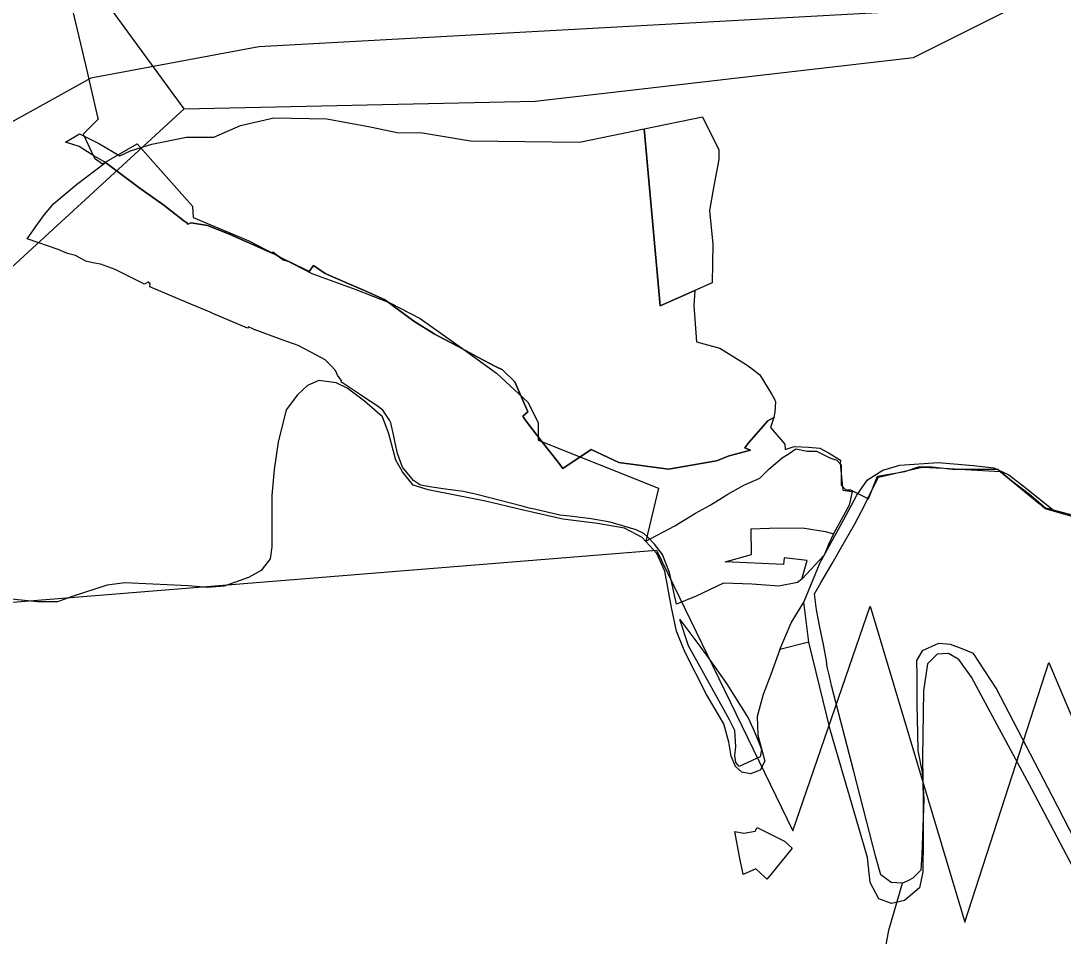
# Model space of a CAD drawing. Extents: x -789162 to -606354, y -1062736 to -945481.
# Drawn here: x -680225 to -679208, y -989892 to -988999 of the extents above; entities that cross this region are included whole.
import ezdxf

# ---------------------------------------------------------------- set-up
doc = ezdxf.new("R2010")
doc.units = 0
for name, color, linetype in [('_SIRSI VZTAHY_CYKLOTRASY MISTNI S', 7, 'Continuous'), ('_SIRSI VZTAHY_OP vodnich zdroju II stupne', 7, 'Continuous'), ('_SIRSI VZTAHY_PRIRODNIHO PARKU', 7, 'Continuous'), ('_SIRSI VZTAHY_SILNICE III TRIDY_STAV', 7, 'Continuous'), ('_SIRSI VZTAHY_USES_NRBK_S', 7, 'Continuous'), ('_SIRSI VZTAHY_USES_RBC_S', 7, 'Continuous')]:
    doc.layers.add(name, color=color, linetype=linetype)

msp = doc.modelspace()

# ---------------------------------------------------------------- linework, layer by layer
at = {"layer": '_SIRSI VZTAHY_CYKLOTRASY MISTNI S'}
for points in [[(-680065.6, -989085.2), (-679723, -989077.5), (-679353.9, -989035), (-679136.2, -988926.1), (-678838.8, -988620.5), (-678745.9, -988535.5)], [(-680258.3, -989261.5), (-680065.6, -989085.2), (-680233.2, -988855.9)], [(-681221.5, -990979.2), (-681030, -990823.5), (-680706.8, -990751.7), (-680473.4, -990619.9), (-680311.9, -989631.8), (-680240.9, -989566.8), (-679604.8, -989515.5), (-679471.5, -989789.3), (-679396.2, -989570.2), (-679303.9, -989878.2), (-679221.8, -989625), (-678766.8, -990700.2)]]:
    msp.add_lwpolyline(points, dxfattribs=at)
at = {"layer": '_SIRSI VZTAHY_OP vodnich zdroju II stupne'}
for points in [[(-680063.4, -989112.8), (-680036.6, -989112.7), (-680010.5, -989101.4), (-679978, -989093.8), (-679926.3, -989094.8), (-679884.1, -989102.7), (-679857.7, -989108), (-679833, -989108.3), (-679786.1, -989116.3), (-679679.7, -989117.6), (-679616.7, -989104.6), (-679604.4, -989241.2), (-679601.1, -989277.2), (-679567.3, -989262.2), (-679568.4, -989276.7), (-679565.7, -989312.2), (-679542.9, -989318.4), (-679517.2, -989334.4), (-679512.6, -989337.8), (-679503.8, -989344.5), (-679492, -989363.7), (-679489.5, -989368.3), (-679488.6, -989370.8), (-679489.1, -989380.8), (-679490.1, -989386.2), (-679496, -989389.5), (-679514.6, -989410.5), (-679518.4, -989415.7), (-679513, -989418), (-679533.8, -989423.4), (-679546.3, -989428.5), (-679593, -989436.4), (-679641.3, -989429.9), (-679668.4, -989417.3), (-679696.2, -989435.8), (-679700.5, -989429.5), (-679716.9, -989409.2), (-679732.8, -989388.5), (-679735.2, -989384.9), (-679730.1, -989380.7), (-679742.8, -989351.4), (-679755.1, -989339.7), (-679762.3, -989335.9), (-679779.1, -989327.1), (-679798.2, -989317), (-679818.8, -989306.2), (-679821.5, -989304.5), (-679841.6, -989292), (-679870.2, -989270.9), (-679871.7, -989270.2), (-679889, -989262.7), (-679904.9, -989255.8), (-679928.1, -989245.7), (-679939.3, -989237.9), (-679943.6, -989243.8), (-679963.4, -989233.9), (-679969, -989232.4), (-679979.2, -989225), (-679979.8, -989225.8), (-680022.3, -989206.9), (-680025.6, -989205.8), (-680042.7, -989198.9), (-680058.7, -989196.3), (-680062, -989197.4), (-680063, -989196.1), (-680065.9, -989194.2), (-680085.6, -989179.1), (-680109.9, -989161.8), (-680142.3, -989137.4), (-680155.4, -989130), (-680168.2, -989121.7), (-680181.5, -989117.7), (-680167.8, -989109.4), (-680148.1, -989119.3), (-680128.3, -989130.8), (-680117.9, -989125.9), (-680097.3, -989119.6)], [(-679567.3, -989262.2), (-679601.1, -989277.2), (-679616.7, -989104.6), (-679559.8, -989092.8), (-679543.8, -989125.2), (-679543.9, -989134.4), (-679548.6, -989160.1), (-679552.9, -989184.1), (-679549.6, -989216.9), (-679550.5, -989254.8)], [(-680063, -989196.1), (-680062, -989197.4), (-680058.7, -989196.3), (-680042.7, -989198.9), (-680025.6, -989205.8), (-680022.3, -989206.9), (-679979.8, -989225.8), (-679979.2, -989225), (-679969, -989232.4), (-679963.4, -989233.9), (-679943.6, -989243.8), (-679939.3, -989237.9), (-679928.1, -989245.7), (-679904.9, -989255.8), (-679889, -989262.7), (-679871.7, -989270.2), (-679870.2, -989270.9), (-679841.6, -989292), (-679821.5, -989304.5), (-679818.8, -989306.2), (-679798.2, -989317), (-679779.1, -989327.1), (-679762.3, -989335.9), (-679755.1, -989339.7), (-679742.8, -989351.4), (-679730.1, -989380.7), (-679735.2, -989384.9), (-679732.8, -989388.5), (-679716.9, -989409.2), (-679700.5, -989429.5), (-679696.2, -989435.8), (-679668.4, -989417.3), (-679641.3, -989429.9), (-679593, -989436.4), (-679546.3, -989428.5), (-679533.8, -989423.4), (-679513, -989418), (-679518.4, -989415.7), (-679514.6, -989410.5), (-679496, -989389.5), (-679490.1, -989386.2), (-679493.6, -989395.7), (-679479.6, -989412), (-679479.1, -989417.2), (-679470.4, -989414.5), (-679456.4, -989415), (-679445.2, -989415.9), (-679436.3, -989421), (-679425, -989427.6), (-679425.3, -989431), (-679422.9, -989456.9), (-679413.9, -989458.2), (-679416.7, -989471.5), (-679432, -989499.4), (-679436.7, -989510.1), (-679441.1, -989520.3), (-679463, -989543.7), (-679467.1, -989547), (-679485.4, -989550.5), (-679502.4, -989549.4), (-679511.5, -989548.8), (-679539.3, -989547.6), (-679565.9, -989560.4), (-679585.3, -989568.2), (-679592, -989537.1), (-679595.5, -989528.2), (-679598.9, -989519.8), (-679606.6, -989509.7), (-679613.2, -989502.9), (-679617, -989499.3), (-679624.5, -989495.6), (-679650, -989488.1), (-679668.6, -989484.8), (-679689.4, -989482.4), (-679699.1, -989481.4), (-679723.6, -989475.6), (-679728.8, -989474.6), (-679735.9, -989472.5), (-679779.9, -989461.3), (-679792.9, -989458.3), (-679813.2, -989455.6), (-679819.4, -989454.7), (-679823.9, -989453.9), (-679835.1, -989452.1), (-679841.8, -989447.5), (-679843.3, -989445.6), (-679852.6, -989434.5), (-679857.5, -989421.3), (-679859.7, -989410.9), (-679860.9, -989404.3), (-679863.9, -989391.3), (-679865.4, -989388.6), (-679871.7, -989379.1), (-679877.4, -989374.7), (-679890.4, -989366.1), (-679893.4, -989364.1), (-679911.2, -989352.4), (-679912.5, -989351.7), (-679911.8, -989350.5), (-679916, -989344.7), (-679917.8, -989340.2), (-679922.6, -989335.4), (-679928, -989329.9), (-679941.5, -989322.8), (-679954.5, -989315.9), (-679970.1, -989310.2), (-679997.3, -989300.2), (-680003, -989297.7), (-680003.7, -989299), (-680037.6, -989284.7), (-680040.3, -989283.5), (-680063.1, -989273.8), (-680099.1, -989258.6), (-680098.7, -989255.6), (-680100.6, -989254), (-680104.3, -989256.1), (-680133, -989241.7), (-680147.2, -989236.4), (-680154.8, -989235.1), (-680161.7, -989233.7), (-680171.8, -989228.2), (-680179.6, -989226), (-680188.5, -989222.2), (-680218.7, -989212), (-680208.9, -989197.6), (-680201.8, -989188.1), (-680192.7, -989177.3), (-680170.8, -989158.8), (-680142.3, -989137.4), (-680109.9, -989161.8), (-680085.6, -989179.1), (-680065.9, -989194.2)], [(-679512, -989519.8), (-679512.4, -989494.7), (-679485.6, -989493.7), (-679460.4, -989493.9), (-679439.8, -989497.4), (-679432, -989499.4), (-679436.7, -989510.1), (-679441.1, -989520.3), (-679463, -989543.7), (-679457.8, -989525.6), (-679480.2, -989522.9), (-679480.6, -989529.5), (-679537.7, -989526.7)], [(-679503.4, -989717.2), (-679523.9, -989726.5), (-679527.2, -989722.6), (-679528.2, -989715.9), (-679527.2, -989707.3), (-679528.3, -989691.3), (-679533.5, -989680.8), (-679547, -989656.3), (-679573.4, -989608.9), (-679581.9, -989583.2), (-679567.4, -989602.5), (-679555.2, -989618.7), (-679536.4, -989645.5), (-679514.9, -989679.7), (-679509.5, -989691.9), (-679505.2, -989702), (-679502.3, -989709.8)], [(-679523, -989817.7), (-679528.4, -989789.9), (-679519.6, -989791.4), (-679508.3, -989789.6), (-679506.4, -989786.1), (-679479.8, -989799.2), (-679472.3, -989806.1), (-679483.4, -989819.9), (-679493, -989831.7), (-679496.9, -989836.4), (-679499.3, -989834.2), (-679507.9, -989826.3), (-679520, -989831.8), (-679520.7, -989828.2)]]:
    msp.add_lwpolyline(points, close=True, dxfattribs=at)
at = {"layer": '_SIRSI VZTAHY_PRIRODNIHO PARKU'}
msp.add_lwpolyline([(-680178.8, -988970.6), (-680171.7, -989001.3), (-680161.8, -989042), (-680150.7, -989090.1), (-680149.5, -989095.1), (-680164.3, -989109.9), (-680153.2, -989133.3), (-680145.3, -989138.8), (-680111.5, -989119.1), (-680057.4, -989180), (-680056.7, -989191), (-680002.6, -989213.8), (-679940.9, -989245.6), (-679898.1, -989261.2), (-679864.9, -989274.1), (-679835.3, -989289.4), (-679792.8, -989319.7), (-679760.9, -989343), (-679730.2, -989371.2), (-679720.3, -989390.9), (-679720.3, -989408.2), (-679602.8, -989454.9), (-679615.1, -989506.6), (-679586.8, -989491.8), (-679566.5, -989479.5), (-679552.4, -989471.5), (-679535, -989460.9), (-679519.5, -989452.1), (-679504, -989445.4), (-679495.2, -989436.6), (-679481.9, -989425.5), (-679475.3, -989421.1), (-679468.6, -989416.6), (-679457.6, -989418.9), (-679448.7, -989418.9), (-679435.4, -989425.5), (-679428.8, -989427.7), (-679424.4, -989432.1), (-679424.4, -989438.8), (-679424.4, -989447.6), (-679424.4, -989452.1), (-679419.9, -989456.5), (-679415.5, -989456.5), (-679397.8, -989465.3), (-679388.9, -989443.2), (-679375.7, -989441), (-679362.4, -989438.8), (-679349.1, -989434.3), (-679335.8, -989434.3), (-679315.9, -989436.6), (-679300.4, -989436.6), (-679287.1, -989436.6), (-679278.3, -989436.6), (-679271.7, -989436.6), (-679258.4, -989447.6), (-679240.7, -989460.9), (-679225.2, -989474.2), (-679216.3, -989476.4), (-679192, -989483)], dxfattribs=at)
at = {"layer": '_SIRSI VZTAHY_SILNICE III TRIDY_STAV'}
for points in [[(-679484.3, -989612.2), (-679493.2, -989636.7), (-679500.7, -989656.2), (-679506.4, -989677.8), (-679505.8, -989695.9), (-679499.1, -989721.3), (-679503.6, -989730), (-679513.1, -989733.7), (-679521.3, -989732.1), (-679527.7, -989726.4), (-679531.8, -989716.5), (-679534, -989702.6), (-679539.1, -989684.8), (-679555.9, -989656.2), (-679577.2, -989614.6), (-679585.1, -989594.6), (-679589.9, -989571.5), (-679596.5, -989536.1), (-679604.4, -989518.8), (-679618.8, -989503.2), (-679635.9, -989494), (-679662.3, -989489.5), (-679696.2, -989485.3), (-679736, -989476.2), (-679771.7, -989467.6), (-679827.5, -989456.6), (-679842.3, -989452.1), (-679852.7, -989439.1), (-679859.2, -989427.6), (-679865.8, -989401.9), (-679872.2, -989385.4), (-679889.6, -989370.2), (-679906.7, -989357.4), (-679917.3, -989352.4), (-679934.3, -989350), (-679945.2, -989354.9), (-679955.1, -989363.9), (-679966.2, -989378.6), (-679973.8, -989410.2), (-679977.9, -989436.8), (-679980.1, -989462.2), (-679980.1, -989512.1), (-679981.8, -989523.9), (-679990.4, -989535.3), (-680003, -989542.3), (-680026.6, -989550.6), (-680043, -989551.8), (-680061.6, -989550.2), (-680123.4, -989547.4), (-680140.9, -989549.7), (-680175, -989560.8), (-680189.3, -989565.9), (-680208.7, -989565.9), (-680263.1, -989560.3)], [(-679461, -989566.2), (-679445.1, -989527.6), (-679422, -989485.7), (-679409.3, -989461.9), (-679398.8, -989447), (-679383.9, -989437.5), (-679367.3, -989432.7), (-679329.9, -989429.9), (-679295.2, -989432.9), (-679275.6, -989435.2), (-679261, -989441.9), (-679248.3, -989451.8), (-679215.9, -989477.3), (-679175.4, -989489.4)], [(-679484.3, -989612.2), (-679473.3, -989586.5), (-679461, -989566.2)], [(-679455.9, -989605.3), (-679461, -989566.2)], [(-679455.9, -989605.3), (-679484.3, -989612.2)], [(-679182.8, -989853.9), (-679238.5, -989748.7), (-679297.4, -989639.4), (-679309.8, -989622.1), (-679319.6, -989616.4), (-679330.7, -989617), (-679340.2, -989626.4), (-679344.1, -989652.7), (-679345, -989717.7), (-679344.4, -989760.5), (-679344.4, -989797.4), (-679344.7, -989829.1), (-679348.2, -989844.7), (-679362.8, -989857.1), (-679375.5, -989860.2), (-679387.7, -989855.4), (-679396.2, -989839.6), (-679398.8, -989815.2), (-679435, -989691.8), (-679455.9, -989605.3)]]:
    msp.add_lwpolyline(points, dxfattribs=at)
at = {"layer": '_SIRSI VZTAHY_USES_NRBK_S'}
for points in [[(-678072, -988768.3), (-678187.2, -988699.7), (-678235.8, -988629.9), (-678260, -988552.4), (-678237.3, -988294.3), (-678231.2, -988197.1), (-678255.5, -988125.8), (-678349.6, -988013.4), (-678489.2, -987907.1), (-678540.7, -987895), (-678607.5, -987913.2), (-678656.1, -987963.3), (-678835.1, -988292.8), (-679059.6, -988623.8), (-679126.4, -988786.2), (-679178, -988877.3), (-679252.3, -988951.7), (-679382.8, -988991.2), (-679992.8, -989024.6), (-680156.6, -989055), (-680271.9, -989118.8), (-680324.9, -989113.1)], [(-679898.1, -990275.4), (-679836.3, -990144.3), (-679792.3, -990101.8), (-679719.5, -990083.5), (-679631.5, -990076), (-679541.9, -990062.3), (-679441.8, -989995.5), (-679387.2, -989936.3), (-679378.1, -989886.2), (-679364.7, -989840.4)]]:
    msp.add_lwpolyline(points, dxfattribs=at)
at = {"layer": '_SIRSI VZTAHY_USES_RBC_S'}
msp.add_lwpolyline([(-679156.8, -989875), (-679218.7, -989755.2), (-679273.1, -989650), (-679295.3, -989616.2), (-679306.5, -989611.8), (-679317.7, -989607.4), (-679329.5, -989606.5), (-679345.4, -989613.7), (-679351, -989623), (-679350.8, -989638.2), (-679350.5, -989665.8), (-679350.1, -989694.6), (-679349.8, -989711), (-679345.4, -989732.4), (-679343.7, -989758.2), (-679344.8, -989785.2), (-679345.8, -989812.3), (-679346.7, -989827.6), (-679350.5, -989831.5), (-679354.4, -989835.3), (-679359.5, -989837.9), (-679364.7, -989840.4), (-679375.7, -989839.6), (-679380.8, -989835.8), (-679385.9, -989832.1), (-679390.6, -989815), (-679412.2, -989731.2), (-679433.8, -989647.4), (-679436, -989638.4), (-679438.2, -989629.3), (-679438.9, -989623.4), (-679441.7, -989607.5), (-679445.2, -989590.6), (-679448.7, -989573.7), (-679450.4, -989558.1), (-679444.3, -989547.4), (-679433.4, -989528.5), (-679422.4, -989509.5), (-679411.6, -989490.5), (-679401.4, -989471.3), (-679394.9, -989457.7), (-679388.1, -989444.3), (-679366.8, -989439.4), (-679345.5, -989434.5), (-679324.4, -989435.6), (-679303.2, -989436.8), (-679269.4, -989438.9), (-679269.4, -989438.9), (-679231.4, -989470.1), (-679225.6, -989475), (-679193.7, -989484.1)], dxfattribs=at)

doc.saveas('drawing.dxf')
